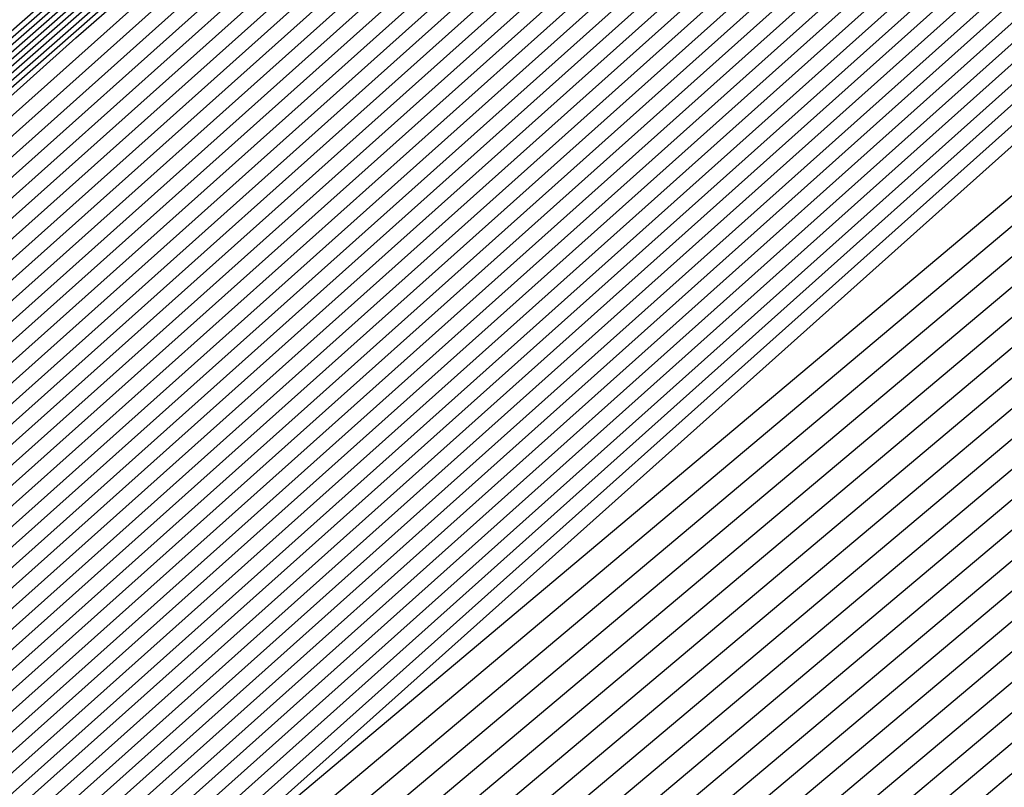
# Model space of a CAD drawing. Extents: x 3249832 to 3255657, y 13789405 to 13793316.
# Tile 781 of 1056: x 3253208.185 to 3253208.322, y 13791257.19 to 13791257.297. Entities that reach past the tile are written whole.
import ezdxf

# ---------------------------------------------------------------- set-up
doc = ezdxf.new("R2010")
doc.units = 0
doc.header["$LTSCALE"] = 100
doc.header["$MEASUREMENT"] = 0
for name, color, linetype in [('GRATIO_03231_CON', 1, 'CONTINUOUS'), ('GRATIO_0323_ICON', 1, 'CONTINUOUS'), ('TARGETS_EAST', 7, 'CONTINUOUS')]:
    doc.layers.add(name, color=color, linetype=linetype)

# ---------------------------------------------------------------- blocks, each defined once
blk = doc.blocks.new('Gratio_032316_contours')
at = {"layer": 'GRATIO_03231_CON', "color": 5, "linetype": 'Continuous', "flags": 128}
for points in [[(3253200.84932, 13791250.76085), (3253207.15618, 13791256.39406), (3253221.14266, 13791268.65956), (3253235.14923, 13791280.90243), (3253243.21706, 13791287.9482), (3253246.19012, 13791290.54412), (3253246.61314, 13791290.9179), (3253246.76625, 13791291.06598), (3253247.87144, 13791292.0597), (3253250.88614, 13791294.73917), (3253256.29101, 13791299.52155), (3253262.65965, 13791305.13235), (3253268.0889, 13791309.87415), (3253271.38305, 13791312.67934), (3253274.17618, 13791314.99954), (3253278.80984, 13791318.91616), (3253286.77206, 13791325.75454), (3253296.13677, 13791333.81569)], [(3253201.11633, 13791250.99365), (3253207.3865, 13791256.59408), (3253221.29161, 13791268.78821), (3253235.2167, 13791280.95983), (3253243.23764, 13791287.96455), (3253246.19359, 13791290.54517), (3253246.61456, 13791290.91631), (3253246.75284, 13791291.04977), (3253247.74984, 13791291.94612), (3253250.46928, 13791294.36315), (3253255.34478, 13791298.67713), (3253261.08965, 13791303.73839), (3253265.98715, 13791308.01576), (3253268.99347, 13791310.57637), (3253271.75672, 13791312.8805), (3253276.59798, 13791316.9867), (3253284.9642, 13791324.18078), (3253294.80578, 13791332.65754)], [(3253201.24984, 13791251.11004), (3253207.50166, 13791256.69409), (3253221.36608, 13791268.85253), (3253235.25044, 13791280.98852), (3253243.24793, 13791287.97272), (3253246.19533, 13791290.5457), (3253246.61528, 13791290.91552), (3253246.74613, 13791291.04167), (3253247.68904, 13791291.88933), (3253250.26085, 13791294.17514), (3253254.87166, 13791298.25492), (3253260.30466, 13791303.04141), (3253264.93627, 13791307.08657), (3253267.79868, 13791309.52489), (3253270.54699, 13791311.82097), (3253275.49205, 13791316.02196), (3253284.06028, 13791323.3939), (3253294.14029, 13791332.07846)], [(3253201.38335, 13791251.22644), (3253207.61682, 13791256.7941), (3253221.44056, 13791268.91685), (3253235.28417, 13791281.01722), (3253243.25822, 13791287.9809), (3253246.19706, 13791290.54622), (3253246.61599, 13791290.91472), (3253246.73943, 13791291.03356), (3253247.62824, 13791291.83254), (3253250.05242, 13791293.98713), (3253254.39855, 13791297.83271), (3253259.51966, 13791302.34443), (3253263.88539, 13791306.15737), (3253266.60389, 13791308.4734), (3253269.33726, 13791310.76145), (3253274.38613, 13791315.05723), (3253283.15635, 13791322.60702), (3253293.4748, 13791331.49938)], [(3253201.51686, 13791251.34284), (3253207.73198, 13791256.8941), (3253221.51503, 13791268.98117), (3253235.31791, 13791281.04592), (3253243.26852, 13791287.98907), (3253246.1988, 13791290.54675), (3253246.6167, 13791290.91393), (3253246.73272, 13791291.02546), (3253247.56744, 13791291.77576), (3253249.84399, 13791293.79912), (3253253.92543, 13791297.41049), (3253258.73466, 13791301.64744), (3253262.83452, 13791305.22818), (3253265.4091, 13791307.42192), (3253268.12753, 13791309.70193), (3253273.2802, 13791314.0925), (3253282.25242, 13791321.82014), (3253292.80931, 13791330.9203), (3253301.81088, 13791338.63068)], [(3253201.78387, 13791251.57563), (3253207.9623, 13791257.09412), (3253221.66398, 13791269.10982), (3253235.38538, 13791281.10331), (3253243.2891, 13791288.00542), (3253246.20227, 13791290.5478), (3253246.61813, 13791290.91233), (3253246.71931, 13791291.00925), (3253247.44584, 13791291.66218), (3253249.42713, 13791293.4231), (3253252.9792, 13791296.56607), (3253257.16467, 13791300.25348), (3253260.73276, 13791303.36979), (3253263.01952, 13791305.31895), (3253265.70807, 13791307.58288), (3253271.06834, 13791312.16303), (3253280.44457, 13791320.24638), (3253291.47832, 13791329.76215), (3253300.88547, 13791337.82513)], [(3253201.91738, 13791251.69203), (3253208.07746, 13791257.19413), (3253221.73845, 13791269.17414), (3253235.41911, 13791281.13201), (3253243.29939, 13791288.01359), (3253246.204, 13791290.54832), (3253246.61884, 13791290.91154), (3253246.71261, 13791291.00114), (3253247.38504, 13791291.60539), (3253249.2187, 13791293.23509), (3253252.50609, 13791296.14386), (3253256.37967, 13791299.5565), (3253259.68189, 13791302.44059), (3253261.82473, 13791304.26746), (3253264.49834, 13791306.52336), (3253269.96241, 13791311.1983), (3253279.54064, 13791319.4595), (3253290.81283, 13791329.18307), (3253300.42277, 13791337.42236)], [(3253202.05089, 13791251.80842), (3253208.19262, 13791257.29414), (3253221.81293, 13791269.23846), (3253235.45285, 13791281.16071), (3253243.30968, 13791288.02177), (3253246.20573, 13791290.54885), (3253246.61956, 13791290.91074), (3253246.7059, 13791290.99304), (3253247.32424, 13791291.5486), (3253249.01027, 13791293.04708), (3253252.03297, 13791295.72165), (3253255.59467, 13791298.85952), (3253258.63101, 13791301.5114), (3253260.62994, 13791303.21597), (3253263.28861, 13791305.46384), (3253268.85648, 13791310.23357), (3253278.63672, 13791318.67262), (3253290.14734, 13791328.60399), (3253299.96006, 13791337.01958)], [(3253222.18973, 13791268.9562), (3253208.47101, 13791257.20698), (3253202.18439, 13791251.92482), (3253202.18439, 13791251.92482), (3253208.30778, 13791257.39414), (3253221.8874, 13791269.30278)], [(3253222.33685, 13791269.08692), (3253208.70035, 13791257.40813), (3253202.45141, 13791252.15761), (3253202.45141, 13791252.15761), (3253208.5381, 13791257.59416), (3253222.03635, 13791269.43142)], [(3253222.41042, 13791269.15229), (3253208.81502, 13791257.50869), (3253202.58492, 13791252.27401), (3253202.58492, 13791252.27401), (3253208.65326, 13791257.69417), (3253222.11082, 13791269.49575)], [(3253222.48398, 13791269.21765), (3253208.92969, 13791257.60926), (3253202.71843, 13791252.39041), (3253202.71843, 13791252.39041), (3253208.76842, 13791257.79418), (3253222.18529, 13791269.56007)], [(3253222.55754, 13791269.28301), (3253209.04436, 13791257.70983), (3253202.85194, 13791252.50681), (3253202.85193, 13791252.50681), (3253208.88358, 13791257.89419), (3253222.25977, 13791269.62439)], [(3253222.70467, 13791269.41374), (3253209.2737, 13791257.91097), (3253203.11895, 13791252.7396), (3253203.11895, 13791252.7396), (3253209.1139, 13791258.0942), (3253222.40871, 13791269.75304)], [(3253222.77823, 13791269.4791), (3253209.38837, 13791258.01154), (3253203.25246, 13791252.856), (3253203.25246, 13791252.856), (3253209.22906, 13791258.19421), (3253222.48319, 13791269.81736)], [(3253222.8518, 13791269.54447), (3253209.50304, 13791258.11211), (3253203.38597, 13791252.97239), (3253203.38597, 13791252.97239), (3253209.34422, 13791258.29422), (3253222.55766, 13791269.88168)], [(3253222.92536, 13791269.60983), (3253209.61771, 13791258.21268), (3253203.51947, 13791253.08879), (3253203.51947, 13791253.08879), (3253209.45938, 13791258.39423), (3253222.63214, 13791269.946)], [(3253294.55593, 13791331.78482), (3253282.65133, 13791321.30274), (3253268.6032, 13791309.01445), (3253256.6338, 13791298.60027), (3253249.91373, 13791292.81609), (3253247.40711, 13791290.71997), (3253247.02638, 13791290.44557), (3253246.62867, 13791290.09727), (3253243.8498, 13791287.66252), (3253236.27025, 13791281.09954), (3253223.07249, 13791269.74056), (3253209.84706, 13791258.41382), (3253203.78649, 13791253.32159), (3253203.78649, 13791253.32159), (3253209.68971, 13791258.59423), (3253222.78114, 13791270.07458), (3253235.89161, 13791281.53353), (3253243.79641, 13791288.43297), (3253249.04881, 13791292.99861), (3253256.14655, 13791299.14707), (3253268.13516, 13791309.52901), (3253282.25127, 13791321.73092), (3253294.2793, 13791332.07331)], [(3253294.30341, 13791331.56698), (3253282.46184, 13791321.1404), (3253268.48808, 13791308.91717), (3253256.58203, 13791298.55815), (3253249.89752, 13791292.80461), (3253247.40414, 13791290.71961), (3253247.02543, 13791290.44664), (3253246.629, 13791290.09938), (3253243.85878, 13791287.67218), (3253236.30279, 13791281.1296), (3253223.14605, 13791269.80592), (3253209.96173, 13791258.51439), (3253203.92, 13791253.43798), (3253203.92, 13791253.43798), (3253209.80487, 13791258.69424), (3253222.85565, 13791270.13885), (3253235.92547, 13791281.56208), (3253243.80512, 13791288.43921), (3253249.03601, 13791292.98573), (3253256.09723, 13791299.1022), (3253268.02248, 13791309.42905), (3253282.06389, 13791321.56632), (3253294.02824, 13791331.85395)], [(3253294.05089, 13791331.34915), (3253282.27235, 13791320.97806), (3253268.37296, 13791308.8199), (3253256.53026, 13791298.51602), (3253249.8813, 13791292.79314), (3253247.40117, 13791290.71925), (3253247.02448, 13791290.44772), (3253246.62933, 13791290.10149), (3253243.86776, 13791287.68184), (3253236.33533, 13791281.15966), (3253223.21961, 13791269.87129), (3253210.0764, 13791258.61496), (3253204.05351, 13791253.55438), (3253204.05351, 13791253.55438), (3253209.92004, 13791258.79424), (3253222.93017, 13791270.20313), (3253235.95934, 13791281.59062), (3253243.81382, 13791288.44544), (3253249.02321, 13791292.97286), (3253256.04791, 13791299.05733), (3253267.90979, 13791309.32909), (3253281.87651, 13791321.40172), (3253293.77719, 13791331.63458)], [(3253293.79837, 13791331.13131), (3253282.08285, 13791320.81572), (3253268.25784, 13791308.72262), (3253256.47849, 13791298.4739), (3253249.86508, 13791292.78166), (3253247.39821, 13791290.71889), (3253247.02354, 13791290.4488), (3253246.62966, 13791290.1036), (3253243.87675, 13791287.6915), (3253236.36787, 13791281.18972), (3253223.29318, 13791269.93665), (3253210.19107, 13791258.71553), (3253204.18702, 13791253.67078), (3253204.18701, 13791253.67078), (3253210.0352, 13791258.89424), (3253223.00468, 13791270.26741), (3253235.9932, 13791281.61917), (3253243.82253, 13791288.45167), (3253249.01041, 13791292.95999), (3253255.9986, 13791299.01245), (3253267.79711, 13791309.22914), (3253281.68913, 13791321.23712), (3253293.52613, 13791331.41522)], [(3253281.70387, 13791320.49104), (3253268.02759, 13791308.52807), (3253256.37495, 13791298.38965), (3253249.83265, 13791292.75871), (3253247.39227, 13791290.71816), (3253247.02165, 13791290.45095), (3253246.63032, 13791290.10782), (3253243.89471, 13791287.71083), (3253236.43295, 13791281.24983), (3253223.4403, 13791270.06738), (3253210.42041, 13791258.91666), (3253204.45403, 13791253.90357), (3253204.45403, 13791253.90357), (3253210.2655, 13791259.09429), (3253223.15342, 13791270.39627), (3253236.05998, 13791281.67732), (3253243.49467, 13791288.16911), (3253246.23629, 13791290.55891), (3253246.63094, 13791290.89792), (3253246.97688, 13791291.19282), (3253249.38096, 13791293.27243), (3253255.90221, 13791298.92109), (3253267.57241, 13791309.02875), (3253281.31446, 13791320.90786)], [(3253281.51437, 13791320.3287), (3253267.91246, 13791308.4308), (3253256.32319, 13791298.34753), (3253249.81643, 13791292.74723), (3253247.38931, 13791290.7178), (3253247.0207, 13791290.45203), (3253246.63065, 13791290.10993), (3253243.90369, 13791287.72049), (3253236.4655, 13791281.27989), (3253223.51387, 13791270.13274), (3253210.53508, 13791259.01723), (3253204.58754, 13791254.01997), (3253204.58754, 13791254.01997), (3253210.38066, 13791259.1943), (3253223.22789, 13791270.4606), (3253236.0937, 13791281.70603), (3253243.50493, 13791288.17732), (3253246.23793, 13791290.55953), (3253246.63143, 13791290.89735), (3253246.97568, 13791291.19044), (3253249.36691, 13791293.25849), (3253255.85289, 13791298.87622), (3253267.45972, 13791308.92879), (3253281.12708, 13791320.74326)], [(3253281.32488, 13791320.16636), (3253267.79734, 13791308.33352), (3253256.27142, 13791298.30541), (3253249.80022, 13791292.73576), (3253247.38634, 13791290.71744), (3253247.01976, 13791290.4531), (3253246.63098, 13791290.11204), (3253243.91267, 13791287.73015), (3253236.49804, 13791281.30995), (3253223.58743, 13791270.1981), (3253210.64975, 13791259.1178), (3253204.72105, 13791254.13636), (3253204.72105, 13791254.13637), (3253210.49582, 13791259.2943), (3253223.30236, 13791270.52492), (3253236.12742, 13791281.73474), (3253243.51518, 13791288.18552), (3253246.23956, 13791290.56015), (3253246.63193, 13791290.89678), (3253246.97448, 13791291.18805), (3253249.35287, 13791293.24455), (3253255.80356, 13791298.83135), (3253267.34704, 13791308.82884), (3253280.9397, 13791320.57865)], [(3253281.13539, 13791320.00402), (3253267.68222, 13791308.23625), (3253256.21965, 13791298.26328), (3253249.784, 13791292.72428), (3253247.38337, 13791290.71708), (3253247.01881, 13791290.45418), (3253246.63131, 13791290.11416), (3253243.92165, 13791287.73981), (3253236.53058, 13791281.34001), (3253223.66099, 13791270.26347), (3253210.76442, 13791259.21837), (3253204.85455, 13791254.25276), (3253204.85455, 13791254.25276), (3253210.61098, 13791259.39431), (3253223.37683, 13791270.58925), (3253236.16114, 13791281.76345), (3253243.52543, 13791288.19373), (3253246.2412, 13791290.56077), (3253246.63242, 13791290.89621), (3253246.97329, 13791291.18567), (3253249.33882, 13791293.23061), (3253255.75424, 13791298.78648), (3253267.23435, 13791308.72888), (3253280.75231, 13791320.41405)], [(3253267.45197, 13791308.0417), (3253256.11611, 13791298.17904), (3253249.75157, 13791292.70133), (3253247.37744, 13791290.71635), (3253247.01692, 13791290.45633), (3253246.63197, 13791290.11838), (3253243.93961, 13791287.75913), (3253236.59567, 13791281.40012), (3253223.80812, 13791270.3942), (3253210.99376, 13791259.41951), (3253205.12157, 13791254.48556), (3253205.12157, 13791254.48556), (3253210.84129, 13791259.59433), (3253223.52577, 13791270.7179), (3253236.22858, 13791281.82086), (3253243.54593, 13791288.21014), (3253246.24446, 13791290.562), (3253246.6334, 13791290.89508), (3253246.97089, 13791291.1809), (3253249.31072, 13791293.20273), (3253255.65559, 13791298.69674), (3253267.00898, 13791308.52897)], [(3253267.33685, 13791307.94442), (3253256.06434, 13791298.13691), (3253249.73535, 13791292.68985), (3253247.37447, 13791290.71599), (3253247.01598, 13791290.45741), (3253246.6323, 13791290.12049), (3253243.9486, 13791287.76879), (3253236.62821, 13791281.43018), (3253223.88168, 13791270.45956), (3253211.10843, 13791259.52008), (3253205.25508, 13791254.60195), (3253205.25508, 13791254.60195), (3253210.95645, 13791259.69434), (3253223.60023, 13791270.78223), (3253236.2623, 13791281.84957), (3253243.55619, 13791288.21834), (3253246.2461, 13791290.56262), (3253246.63389, 13791290.89451), (3253246.96969, 13791291.17852), (3253249.29667, 13791293.18879), (3253255.60626, 13791298.65187), (3253266.8963, 13791308.42902)], [(3253267.22172, 13791307.84715), (3253256.01257, 13791298.09479), (3253249.71913, 13791292.67838), (3253247.37151, 13791290.71563), (3253247.01503, 13791290.45848), (3253246.63263, 13791290.1226), (3253243.95758, 13791287.77846), (3253236.66075, 13791281.46024), (3253223.95525, 13791270.52492), (3253211.2231, 13791259.62065), (3253205.38858, 13791254.71835), (3253205.38859, 13791254.71835), (3253211.07161, 13791259.79435), (3253223.6747, 13791270.84655), (3253236.29602, 13791281.87828), (3253243.56644, 13791288.22655), (3253246.24773, 13791290.56324), (3253246.63439, 13791290.89394), (3253246.9685, 13791291.17613), (3253249.28262, 13791293.17485), (3253255.55694, 13791298.607), (3253266.78361, 13791308.32906)], [(3253267.1066, 13791307.74987), (3253255.96081, 13791298.05266), (3253249.70292, 13791292.6669), (3253247.36854, 13791290.71526), (3253247.01409, 13791290.45956), (3253246.63296, 13791290.12471), (3253243.96656, 13791287.78812), (3253236.69329, 13791281.49029), (3253224.02881, 13791270.59029), (3253211.33777, 13791259.72122), (3253205.52209, 13791254.83475), (3253205.52209, 13791254.83475), (3253211.18677, 13791259.89435), (3253223.74917, 13791270.91088), (3253236.32974, 13791281.90699), (3253243.57669, 13791288.23475), (3253246.24937, 13791290.56386), (3253246.63488, 13791290.89337), (3253246.9673, 13791291.17375), (3253249.26858, 13791293.16091), (3253255.50762, 13791298.56213), (3253266.67093, 13791308.22911)], [(3253266.87636, 13791307.55532), (3253255.85727, 13791297.96842), (3253249.67048, 13791292.64395), (3253247.36261, 13791290.71454), (3253247.01219, 13791290.46171), (3253246.63362, 13791290.12893), (3253243.98452, 13791287.80744), (3253236.75838, 13791281.55041), (3253224.17594, 13791270.72101), (3253211.56711, 13791259.92236), (3253205.78911, 13791255.06754), (3253205.78911, 13791255.06754), (3253211.41709, 13791260.09437), (3253223.89811, 13791271.03953), (3253236.39717, 13791281.9644), (3253243.59719, 13791288.25117), (3253246.25263, 13791290.56509), (3253246.63586, 13791290.89224), (3253246.96491, 13791291.16898), (3253249.24048, 13791293.13303), (3253255.40897, 13791298.4724), (3253266.44556, 13791308.0292)], [(3253266.76123, 13791307.45805), (3253255.8055, 13791297.92629), (3253249.65427, 13791292.63247), (3253247.35964, 13791290.71418), (3253247.01125, 13791290.46279), (3253246.63395, 13791290.13104), (3253243.9935, 13791287.8171), (3253236.79092, 13791281.58047), (3253224.2495, 13791270.78638), (3253211.68179, 13791260.02293), (3253205.92262, 13791255.18394), (3253205.92262, 13791255.18394), (3253211.53225, 13791260.19438), (3253223.97258, 13791271.10386), (3253236.43089, 13791281.99311), (3253243.60744, 13791288.25937), (3253246.25427, 13791290.56571), (3253246.63635, 13791290.89167), (3253246.96371, 13791291.1666), (3253249.22643, 13791293.11909), (3253255.35964, 13791298.42753), (3253266.33287, 13791307.92924)], [(3253266.64611, 13791307.36077), (3253255.75373, 13791297.88417), (3253249.63805, 13791292.621), (3253247.35667, 13791290.71382), (3253247.0103, 13791290.46387), (3253246.63428, 13791290.13316), (3253244.00248, 13791287.82676), (3253236.82346, 13791281.61053), (3253224.32306, 13791270.85174), (3253211.79646, 13791260.1235), (3253206.05613, 13791255.30034), (3253206.05613, 13791255.30033), (3253211.64741, 13791260.29439), (3253224.04705, 13791271.16818), (3253236.46461, 13791282.02182), (3253243.6177, 13791288.26758), (3253246.2559, 13791290.56633), (3253246.63684, 13791290.8911), (3253246.96251, 13791291.16422), (3253249.21238, 13791293.10515), (3253255.31032, 13791298.38266), (3253266.22019, 13791307.82929)], [(3253266.53099, 13791307.2635), (3253255.70196, 13791297.84205), (3253249.62183, 13791292.60952), (3253247.35371, 13791290.71345), (3253247.00936, 13791290.46494), (3253246.63461, 13791290.13527), (3253244.01147, 13791287.83642), (3253236.856, 13791281.64058), (3253224.39663, 13791270.9171), (3253211.91113, 13791260.22407), (3253206.18963, 13791255.41673), (3253206.18963, 13791255.41673), (3253211.76257, 13791260.3944), (3253224.12152, 13791271.23251), (3253236.49833, 13791282.05053), (3253243.62795, 13791288.27578), (3253246.25754, 13791290.56695), (3253246.63734, 13791290.89054), (3253246.96131, 13791291.16183), (3253249.19833, 13791293.09121), (3253255.26099, 13791298.33779), (3253266.1075, 13791307.72933)], [(3253266.30074, 13791307.06895), (3253255.59843, 13791297.7578), (3253249.5894, 13791292.58657), (3253247.34778, 13791290.71273), (3253247.00747, 13791290.4671), (3253246.63526, 13791290.13949), (3253244.02943, 13791287.85574), (3253236.92109, 13791281.7007), (3253224.54375, 13791271.04783), (3253212.14047, 13791260.42521), (3253206.45665, 13791255.64953), (3253206.45665, 13791255.64953), (3253211.99289, 13791260.59441), (3253224.27046, 13791271.36115), (3253236.56577, 13791282.10794), (3253243.64845, 13791288.29219), (3253246.2608, 13791290.56818), (3253246.63832, 13791290.8894), (3253246.95892, 13791291.15707), (3253249.17024, 13791293.06333), (3253255.16235, 13791298.24805), (3253265.88213, 13791307.52942)], [(3253266.18562, 13791306.97167), (3253255.54666, 13791297.71567), (3253249.57318, 13791292.57509), (3253247.34481, 13791290.71237), (3253247.00652, 13791290.46817), (3253246.63559, 13791290.1416), (3253244.03841, 13791287.86541), (3253236.95363, 13791281.73076), (3253224.61732, 13791271.1132), (3253212.25514, 13791260.52577), (3253206.59016, 13791255.76592), (3253206.59016, 13791255.76592), (3253212.10805, 13791260.69442), (3253224.34492, 13791271.42548), (3253236.59949, 13791282.13665), (3253243.6587, 13791288.3004), (3253246.26244, 13791290.5688), (3253246.63881, 13791290.88883), (3253246.95772, 13791291.15468), (3253249.15619, 13791293.04939), (3253255.11302, 13791298.20318), (3253265.76944, 13791307.42947)], [(3253266.07049, 13791306.8744), (3253255.49489, 13791297.67355), (3253249.55697, 13791292.56362), (3253247.34184, 13791290.712), (3253247.00558, 13791290.46925), (3253246.63592, 13791290.14371), (3253244.04739, 13791287.87507), (3253236.98617, 13791281.76081), (3253224.69088, 13791271.17856), (3253212.36981, 13791260.62634), (3253206.72366, 13791255.88232), (3253206.72367, 13791255.88232), (3253212.22321, 13791260.79443), (3253224.41939, 13791271.4898), (3253236.63321, 13791282.16536), (3253243.66895, 13791288.30861), (3253246.26407, 13791290.56942), (3253246.6393, 13791290.88827), (3253246.95652, 13791291.1523), (3253249.14214, 13791293.03545), (3253255.0637, 13791298.15831), (3253265.65676, 13791307.32951)], [(3253265.95537, 13791306.77712), (3253255.44312, 13791297.63143), (3253249.54075, 13791292.55214), (3253247.33888, 13791290.71164), (3253247.00463, 13791290.47032), (3253246.63625, 13791290.14582), (3253244.05637, 13791287.88473), (3253237.01871, 13791281.79087), (3253224.76444, 13791271.24392), (3253212.48448, 13791260.72691), (3253206.85717, 13791255.99872), (3253206.85717, 13791255.99872), (3253212.33837, 13791260.89444), (3253224.49386, 13791271.55413), (3253236.66693, 13791282.19407), (3253243.67921, 13791288.31681), (3253246.26571, 13791290.57004), (3253246.6398, 13791290.8877), (3253246.95533, 13791291.14992), (3253249.12809, 13791293.02151), (3253255.01437, 13791298.11344), (3253265.54407, 13791307.22956)], [(3253265.72512, 13791306.58257), (3253255.33958, 13791297.54718), (3253249.50832, 13791292.52919), (3253247.33294, 13791290.71092), (3253247.00274, 13791290.47248), (3253246.63691, 13791290.15005), (3253244.07433, 13791287.90405), (3253237.0838, 13791281.85099), (3253224.91157, 13791271.37465), (3253212.71382, 13791260.92805), (3253207.12419, 13791256.23151), (3253207.12419, 13791256.23151), (3253212.56869, 13791261.09446), (3253224.6428, 13791271.68278), (3253236.73437, 13791282.25148), (3253243.69971, 13791288.33322), (3253246.26897, 13791290.57127), (3253246.64078, 13791290.88656), (3253246.95293, 13791291.14515), (3253249.1, 13791292.99362), (3253254.91572, 13791298.02371), (3253265.3187, 13791307.02965)], [(3253265.61, 13791306.4853), (3253255.28781, 13791297.50506), (3253249.4921, 13791292.51771), (3253247.32998, 13791290.71056), (3253247.0018, 13791290.47355), (3253246.63724, 13791290.15216), (3253244.08331, 13791287.91371), (3253237.11634, 13791281.88104), (3253224.98513, 13791271.44001), (3253212.82849, 13791261.02862), (3253207.2577, 13791256.34791), (3253207.2577, 13791256.34791), (3253212.68385, 13791261.19447), (3253224.71727, 13791271.7471), (3253236.76809, 13791282.28019), (3253243.70996, 13791288.34143), (3253246.27061, 13791290.57189), (3253246.64127, 13791290.88599), (3253246.95174, 13791291.14277), (3253249.08595, 13791292.97968), (3253254.8664, 13791297.97884), (3253265.20602, 13791306.92969)], [(3253265.49488, 13791306.38803), (3253255.23605, 13791297.46293), (3253249.47588, 13791292.50624), (3253247.32701, 13791290.71019), (3253247.00085, 13791290.47463), (3253246.63757, 13791290.15427), (3253244.0923, 13791287.92337), (3253237.14888, 13791281.9111), (3253225.0587, 13791271.50538), (3253212.94316, 13791261.12919), (3253207.39121, 13791256.46431), (3253207.39121, 13791256.46431), (3253212.79901, 13791261.29448), (3253224.79174, 13791271.81143), (3253236.80181, 13791282.3089), (3253243.72021, 13791288.34963), (3253246.27224, 13791290.57251), (3253246.64176, 13791290.88543), (3253246.95054, 13791291.14038), (3253249.0719, 13791292.96574), (3253254.81708, 13791297.93397), (3253265.09333, 13791306.82974)], [(3253265.37976, 13791306.29075), (3253255.18428, 13791297.42081), (3253249.45967, 13791292.49476), (3253247.32404, 13791290.70983), (3253246.9999, 13791290.47571), (3253246.6379, 13791290.15638), (3253244.10128, 13791287.93303), (3253237.18142, 13791281.94116), (3253225.13226, 13791271.57074), (3253213.05783, 13791261.22976), (3253207.52471, 13791256.5807), (3253207.52471, 13791256.5807), (3253212.91417, 13791261.39448), (3253224.86621, 13791271.87575), (3253236.83553, 13791282.33761), (3253243.73047, 13791288.35784), (3253246.27388, 13791290.57313), (3253246.64226, 13791290.88486), (3253246.94934, 13791291.138), (3253249.05785, 13791292.9518), (3253254.76775, 13791297.8891), (3253264.98065, 13791306.72978)], [(3253265.14951, 13791306.0962), (3253255.08074, 13791297.33656), (3253249.42723, 13791292.47181), (3253247.31811, 13791290.70911), (3253246.99801, 13791290.47786), (3253246.63856, 13791290.1606), (3253244.11924, 13791287.95236), (3253237.24651, 13791282.00127), (3253225.27938, 13791271.70147), (3253213.28717, 13791261.4309), (3253207.79173, 13791256.8135), (3253207.79173, 13791256.8135), (3253213.14449, 13791261.5945), (3253225.01515, 13791272.0044), (3253236.90297, 13791282.39502), (3253243.75097, 13791288.37425), (3253246.27714, 13791290.57436), (3253246.64324, 13791290.88372), (3253246.94695, 13791291.13323), (3253249.02975, 13791292.92392), (3253254.6691, 13791297.79936), (3253264.75528, 13791306.52987)], [(3253265.03439, 13791305.99892), (3253255.02897, 13791297.29444), (3253249.41102, 13791292.46033), (3253247.31514, 13791290.70874), (3253246.99707, 13791290.47894), (3253246.63889, 13791290.16271), (3253244.12822, 13791287.96202), (3253237.27905, 13791282.03133), (3253225.35295, 13791271.76683), (3253213.40184, 13791261.53147), (3253207.92524, 13791256.92989), (3253207.92524, 13791256.92989), (3253213.25965, 13791261.69451), (3253225.08961, 13791272.06873), (3253236.93669, 13791282.42373), (3253243.76122, 13791288.38246), (3253246.27878, 13791290.57498), (3253246.64373, 13791290.88316), (3253246.94575, 13791291.13085), (3253249.01571, 13791292.90998), (3253254.61978, 13791297.75449), (3253264.64259, 13791306.42992)], [(3253264.91926, 13791305.90165), (3253254.9772, 13791297.25231), (3253249.3948, 13791292.44886), (3253247.31218, 13791290.70838), (3253246.99612, 13791290.48001), (3253246.63922, 13791290.16482), (3253244.1372, 13791287.97168), (3253237.31159, 13791282.06139), (3253225.42651, 13791271.83219), (3253213.51651, 13791261.63204), (3253208.05874, 13791257.04629), (3253208.05875, 13791257.04629), (3253213.37481, 13791261.79452), (3253225.16408, 13791272.13306), (3253236.97041, 13791282.45244), (3253243.77147, 13791288.39066), (3253246.28041, 13791290.5756), (3253246.64422, 13791290.88259), (3253246.94455, 13791291.12847), (3253249.00166, 13791292.89604), (3253254.57046, 13791297.70962), (3253264.52991, 13791306.32996)], [(3253264.80414, 13791305.80438), (3253254.92543, 13791297.21019), (3253249.37858, 13791292.43738), (3253247.30921, 13791290.70802), (3253246.99518, 13791290.48109), (3253246.63955, 13791290.16693), (3253244.14618, 13791287.98134), (3253237.34413, 13791282.09145), (3253225.50007, 13791271.89756), (3253213.63118, 13791261.73261), (3253208.19225, 13791257.16269), (3253208.19225, 13791257.16269), (3253213.48997, 13791261.89453), (3253225.23855, 13791272.19738), (3253237.00413, 13791282.48115), (3253243.78172, 13791288.39887), (3253246.28205, 13791290.57622), (3253246.64472, 13791290.88202), (3253246.94335, 13791291.12608), (3253248.98761, 13791292.8821), (3253254.52113, 13791297.66475), (3253264.41722, 13791306.23001)]]:
    blk.add_lwpolyline(points, dxfattribs=at)
at = {"layer": 'GRATIO_0323_ICON', "color": 7, "linetype": 'Continuous', "flags": 128}
for points in [[(3253200.98282, 13791250.87725), (3253207.27134, 13791256.49407), (3253221.21714, 13791268.72389), (3253235.18297, 13791280.93113), (3253243.22735, 13791287.95637), (3253246.19186, 13791290.54465), (3253246.61385, 13791290.91711), (3253246.75955, 13791291.05787), (3253247.81064, 13791292.00291), (3253250.67771, 13791294.55116), (3253255.81789, 13791299.09934), (3253261.87465, 13791304.43537), (3253267.03802, 13791308.94496), (3253270.18826, 13791311.62786), (3253272.96645, 13791313.94002), (3253277.70391, 13791317.95143), (3253285.86813, 13791324.96766), (3253295.47128, 13791333.23661)], [(3253201.65036, 13791251.45923), (3253207.84714, 13791256.99411), (3253221.5895, 13791269.04549), (3253235.35164, 13791281.07462), (3253243.27881, 13791287.99724), (3253246.20053, 13791290.54727), (3253246.61742, 13791290.91313), (3253246.72602, 13791291.01735), (3253247.50664, 13791291.71897), (3253249.63556, 13791293.61111), (3253253.45232, 13791296.98828), (3253257.94966, 13791300.95046), (3253261.78364, 13791304.29898), (3253264.21431, 13791306.37043), (3253266.9178, 13791308.64241), (3253272.17427, 13791313.12777), (3253281.3485, 13791321.03326), (3253292.14381, 13791330.34122), (3253301.34818, 13791338.22791)], [(3253222.26329, 13791269.02156), (3253208.58568, 13791257.30755), (3253202.3179, 13791252.04122), (3253202.3179, 13791252.04122), (3253208.42294, 13791257.49415), (3253221.96187, 13791269.36711)], [(3253222.63111, 13791269.34838), (3253209.15903, 13791257.8104), (3253202.98544, 13791252.6232), (3253202.98544, 13791252.6232), (3253208.99874, 13791257.99419), (3253222.33424, 13791269.68871)], [(3253294.80845, 13791332.00265), (3253282.84083, 13791321.46507), (3253268.71833, 13791309.11172), (3253256.68557, 13791298.6424), (3253249.92995, 13791292.82756), (3253247.41007, 13791290.72034), (3253247.02732, 13791290.44449), (3253246.62834, 13791290.09516), (3253243.84082, 13791287.65286), (3253236.2377, 13791281.06949), (3253222.99892, 13791269.67519), (3253209.73238, 13791258.31325), (3253203.65298, 13791253.20519), (3253203.65298, 13791253.20519), (3253209.57454, 13791258.49423), (3253222.70663, 13791270.0103), (3253235.85774, 13791281.50498), (3253243.7877, 13791288.42674), (3253249.0616, 13791293.01148), (3253256.19586, 13791299.19195), (3253268.24784, 13791309.62896), (3253282.43865, 13791321.89552), (3253294.53035, 13791332.29267)], [(3253281.89336, 13791320.65338), (3253268.14271, 13791308.62535), (3253256.42672, 13791298.43178), (3253249.84887, 13791292.77018), (3253247.39524, 13791290.71852), (3253247.02259, 13791290.44987), (3253246.62999, 13791290.10571), (3253243.88573, 13791287.70117), (3253236.40041, 13791281.21978), (3253223.36674, 13791270.00201), (3253210.30574, 13791258.8161), (3253204.32052, 13791253.78717), (3253204.32052, 13791253.78717), (3253210.15034, 13791258.99428), (3253223.07895, 13791270.33195), (3253236.02626, 13791281.64861), (3253243.48442, 13791288.1609), (3253246.23466, 13791290.5583), (3253246.63045, 13791290.89848), (3253246.97808, 13791291.1952), (3253249.39501, 13791293.28637), (3253255.95153, 13791298.96595), (3253267.68509, 13791309.1287), (3253281.50184, 13791321.07246)], [(3253280.94589, 13791319.84168), (3253267.5671, 13791308.13897), (3253256.16788, 13791298.22116), (3253249.76778, 13791292.7128), (3253247.38041, 13791290.71671), (3253247.01787, 13791290.45526), (3253246.63164, 13791290.11627), (3253243.93063, 13791287.74947), (3253236.56312, 13791281.37006), (3253223.73456, 13791270.32883), (3253210.87909, 13791259.31894), (3253204.98806, 13791254.36916), (3253204.98806, 13791254.36916), (3253210.72614, 13791259.49432), (3253223.4513, 13791270.65358), (3253236.19486, 13791281.79216), (3253243.53568, 13791288.20193), (3253246.24283, 13791290.56139), (3253246.63291, 13791290.89565), (3253246.97209, 13791291.18328), (3253249.32477, 13791293.21667), (3253255.70491, 13791298.74161), (3253267.12167, 13791308.62893), (3253280.56493, 13791320.24945)], [(3253266.99148, 13791307.6526), (3253255.90904, 13791298.01054), (3253249.6867, 13791292.65542), (3253247.36557, 13791290.7149), (3253247.01314, 13791290.46064), (3253246.63329, 13791290.12682), (3253243.97554, 13791287.79778), (3253236.72583, 13791281.52035), (3253224.10237, 13791270.65565), (3253211.45244, 13791259.82179), (3253205.6556, 13791254.95114), (3253205.6556, 13791254.95114), (3253211.30193, 13791259.99436), (3253223.82364, 13791270.9752), (3253236.36345, 13791281.93569), (3253243.58694, 13791288.24296), (3253246.251, 13791290.56448), (3253246.63537, 13791290.89281), (3253246.9661, 13791291.17137), (3253249.25453, 13791293.14697), (3253255.45829, 13791298.51727), (3253266.55824, 13791308.12915)], [(3253266.41586, 13791307.16622), (3253255.65019, 13791297.79992), (3253249.60562, 13791292.59805), (3253247.35074, 13791290.71309), (3253247.00841, 13791290.46602), (3253246.63494, 13791290.13738), (3253244.02045, 13791287.84608), (3253236.88854, 13791281.67064), (3253224.47019, 13791270.98247), (3253212.0258, 13791260.32464), (3253206.32314, 13791255.53313), (3253206.32314, 13791255.53313), (3253211.87773, 13791260.49441), (3253224.19599, 13791271.29683), (3253236.53205, 13791282.07923), (3253243.6382, 13791288.28399), (3253246.25917, 13791290.56757), (3253246.63783, 13791290.88997), (3253246.96012, 13791291.15945), (3253249.18429, 13791293.07727), (3253255.21167, 13791298.29292), (3253265.99481, 13791307.62938)], [(3253265.84025, 13791306.67985), (3253255.39135, 13791297.5893), (3253249.52453, 13791292.54067), (3253247.33591, 13791290.71128), (3253247.00369, 13791290.4714), (3253246.63658, 13791290.14793), (3253244.06535, 13791287.89439), (3253237.05125, 13791281.82093), (3253224.83801, 13791271.30929), (3253212.59915, 13791260.82748), (3253206.99068, 13791256.11511), (3253206.99068, 13791256.11512), (3253212.45353, 13791260.99445), (3253224.56833, 13791271.61845), (3253236.70065, 13791282.22277), (3253243.68946, 13791288.32502), (3253246.26734, 13791290.57065), (3253246.64029, 13791290.88713), (3253246.95413, 13791291.14753), (3253249.11404, 13791293.00756), (3253254.96505, 13791298.06857), (3253265.43139, 13791307.1296)], [(3253265.26463, 13791306.19348), (3253255.13251, 13791297.37869), (3253249.44345, 13791292.48329), (3253247.32108, 13791290.70947), (3253246.99896, 13791290.47678), (3253246.63823, 13791290.15849), (3253244.11026, 13791287.9427), (3253237.21396, 13791281.97122), (3253225.20582, 13791271.6361), (3253213.1725, 13791261.33033), (3253207.65822, 13791256.6971), (3253207.65822, 13791256.6971), (3253213.02933, 13791261.49449), (3253224.94068, 13791271.94008), (3253236.86925, 13791282.36631), (3253243.74072, 13791288.36604), (3253246.27551, 13791290.57374), (3253246.64275, 13791290.88429), (3253246.94814, 13791291.13562), (3253249.0438, 13791292.93786), (3253254.71843, 13791297.84423), (3253264.86796, 13791306.62983)]]:
    blk.add_lwpolyline(points, dxfattribs=at)

msp = doc.modelspace()

# ---------------------------------------------------------------- block references
at = {"layer": 'TARGETS_EAST'}
msp.add_blockref('Gratio_032316_contours', (0, 0), dxfattribs=at)

doc.saveas('drawing.dxf')
